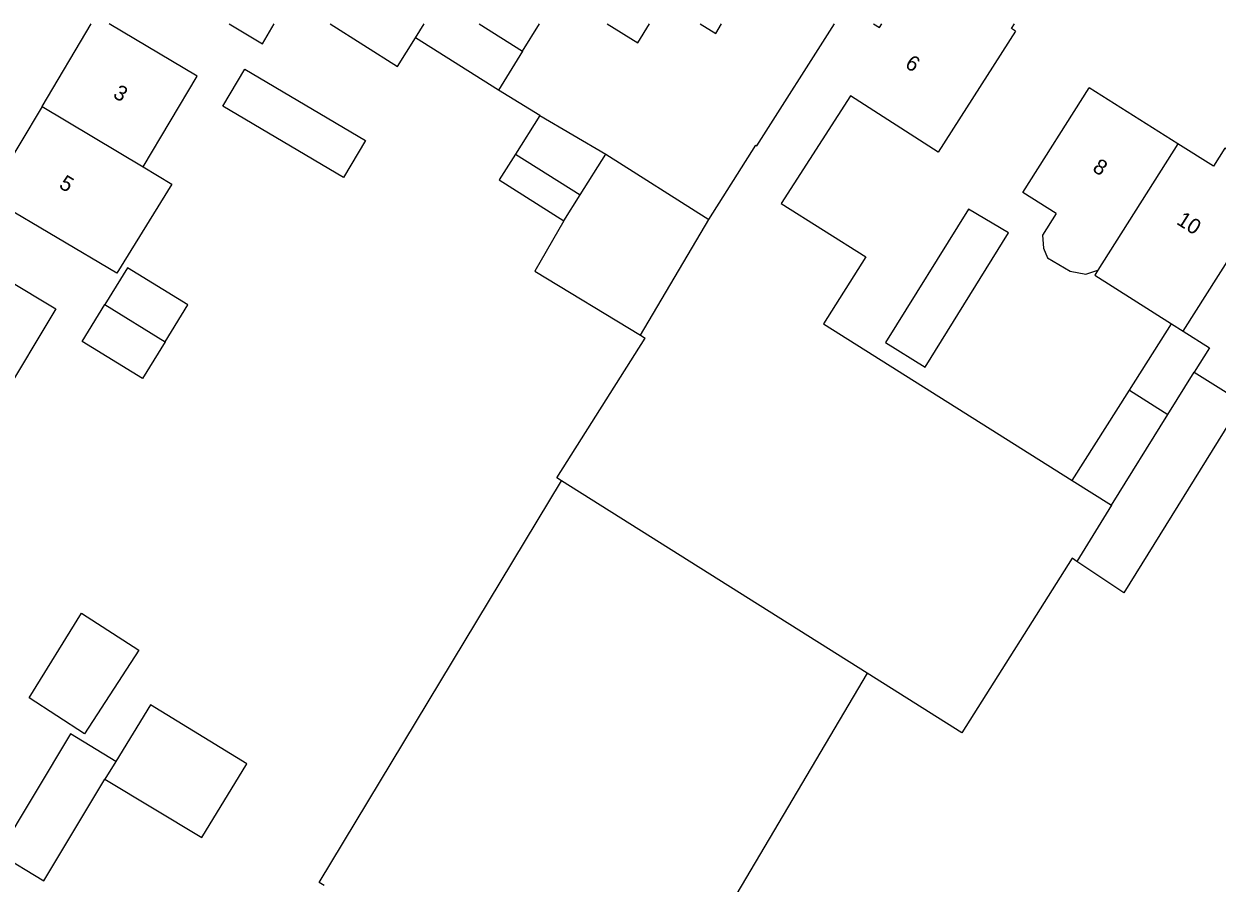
# Model space of a CAD drawing. Extents: x 136000 to 141000, y 400494 to 402006.
# Drawn here: x 137735.7 to 137813.8, y 401943.7 to 402000 of the extents above; entities that cross this region are included whole.
import ezdxf

# ---------------------------------------------------------------- set-up
doc = ezdxf.new("R2010")
doc.units = 0
for name, color, linetype in [('gg-afsc-erfafscheiding', 7, 'Continuous'), ('gg-anno-huisnummerreeks BGT', 7, 'Continuous'), ('gg-bbg-bijgebouw', 7, 'Continuous'), ('gg-bbg-gedigitaliseerde bebouwing', 7, 'Continuous'), ('gg-bbg-gedigitaliseerde bijgebouw', 7, 'Continuous'), ('gg-bbg-hoofdgebouw', 7, 'Continuous'), ('gg-bbg-luifel en loopbrug', 7, 'Continuous'), ('gg-bbg-tussenscheiding', 7, 'Continuous')]:
    doc.layers.add(name, color=color, linetype=linetype)

msp = doc.modelspace()

# ---------------------------------------------------------------- linework, layer by layer
at = {"layer": 'gg-afsc-erfafscheiding'}
msp.add_line((137769.454, 401994.005), (137766.748, 401995.661), dxfattribs=at)
at = {"layer": 'gg-bbg-bijgebouw'}
msp.add_line((137773.779, 401991.47), (137780.522, 401987.177), dxfattribs=at)
msp.add_lwpolyline([(137780.522, 401987.177), (137783.606, 401992.051), (137783.672, 401992.011)], dxfattribs=at)
at = {"layer": 'gg-bbg-gedigitaliseerde bebouwing'}
for p, q in [((137761.312, 401999.088), (137761.887, 402000)), ((137765.483, 402000), (137768.32, 401998.21)), ((137768.32, 401998.21), (137769.441, 402000)), ((137789.785, 401995.291), (137785.261, 401988.237)), ((137741.759, 401983.664), (137733.32, 401988.67)), ((137810.82, 401980.348), (137811.574, 401979.87)), ((137776.047, 401979.603), (137776.345, 401979.422)), ((137804.619, 401964.792), (137804.306, 401965.001)), ((137790.893, 401957.461), (137775.566, 401931.623))]:
    msp.add_line(p, q, dxfattribs=at)
for points in [[(137743.478, 401990.643), (137747.013, 401996.568), (137741.261, 402000)], [(137749.099, 402000), (137751.283, 401998.697), (137752.06, 402000)], [(137755.722, 402000), (137760.133, 401997.218), (137761.312, 401999.088)], [(137800.6, 401999.52), (137795.537, 401991.602), (137789.785, 401995.291)], [(137803.263, 401987.577), (137801.08, 401988.955), (137805.42, 401995.82)], [(137743.478, 401990.643), (137745.347, 401989.493), (137741.759, 401983.664)], [(137785.261, 401988.237), (137790.804, 401984.745), (137788.032, 401980.345), (137804.312, 401970.09)], [(137803.263, 401987.577), (137802.365, 401986.153), (137802.423, 401985.311), (137802.695, 401984.686), (137804.185, 401983.801), (137805.205, 401983.604), (137806.001, 401983.858)], [(137731.27, 401985.22), (137737.755, 401981.333), (137734.198, 401975.405)], [(137806.001, 401983.858), (137805.796, 401983.535), (137810.82, 401980.348)], [(137770.874, 401970.066), (137770.572, 401970.257), (137776.345, 401979.422)], [(137755.332, 401943.563), (137755.003, 401943.755), (137770.874, 401970.066)], [(137804.306, 401965.001), (137797.095, 401953.554), (137790.893, 401957.461)]]:
    msp.add_lwpolyline(points, dxfattribs=at)
at = {"layer": 'gg-bbg-gedigitaliseerde bijgebouw'}
for p, q in [((137769.454, 401994.005), (137767.855, 401991.467)), ((137769.454, 401994.005), (137773.779, 401991.47)), ((137767.855, 401991.467), (137772.087, 401988.798)), ((137771.017, 401987.108), (137772.087, 401988.798)), ((137810.58, 401974.404), (137812.306, 401977.182)), ((137804.312, 401970.09), (137808.062, 401976.001)), ((137808.062, 401976.001), (137810.58, 401974.404))]:
    msp.add_line(p, q, dxfattribs=at)
for points in [[(137758.036, 401992.362), (137756.604, 401989.937), (137748.696, 401994.605), (137750.127, 401997.03), (137758.036, 401992.362)], [(137792.095, 401979.128), (137794.677, 401977.523), (137800.142, 401986.317), (137797.523, 401987.863), (137792.095, 401979.128)], [(137771.017, 401987.108), (137769.117, 401983.804), (137776.047, 401979.603)], [(137744.914, 401979.178), (137746.401, 401981.594), (137742.449, 401984.026), (137740.962, 401981.611)], [(137744.914, 401979.178), (137743.427, 401976.763), (137739.475, 401979.195), (137740.962, 401981.611)], [(137812.306, 401977.182), (137815.446, 401975.232), (137807.689, 401962.743), (137804.619, 401964.792)], [(137739.433, 401961.407), (137743.187, 401958.974), (137739.64, 401953.502), (137736.012, 401955.854), (137739.433, 401961.407)], [(137740.966, 401950.53), (137747.315, 401946.711), (137750.265, 401951.538), (137743.964, 401955.389), (137741.68, 401951.687)], [(137741.68, 401951.687), (137738.714, 401953.499), (137733.998, 401945.658), (137736.963, 401943.875), (137740.966, 401950.53)]]:
    msp.add_lwpolyline(points, dxfattribs=at)
at = {"layer": 'gg-bbg-hoofdgebouw'}
for p, q in [((137736.855, 401994.595), (137740.08, 402000)), ((137783.672, 401992.011), (137788.758, 402000)), ((137800.335, 401999.689), (137800.532, 402000)), ((137800.6, 401999.52), (137800.335, 401999.689)), ((137811.235, 401992.15), (137805.42, 401995.82)), ((137736.855, 401994.595), (137733.32, 401988.67)), ((137813.561, 401990.682), (137811.235, 401992.15))]:
    msp.add_line(p, q, dxfattribs=at)
for points in [[(137779.957, 402000), (137780.971, 401999.376), (137781.355, 402000)], [(137791.306, 402000), (137791.684, 401999.76), (137791.837, 402000)], [(137811.574, 401979.87), (137817.789, 401989.667), (137814.31, 401991.868), (137813.561, 401990.682)]]:
    msp.add_lwpolyline(points, dxfattribs=at)
at = {"layer": 'gg-bbg-luifel en loopbrug'}
for p, q in [((137766.748, 401995.661), (137761.312, 401999.088)), ((137768.32, 401998.21), (137766.748, 401995.661)), ((137808.062, 401976.001), (137810.82, 401980.348))]:
    msp.add_line(p, q, dxfattribs=at)
for points in [[(137773.867, 402000), (137775.875, 401998.765), (137776.635, 402000)], [(137767.855, 401991.467), (137766.788, 401989.774), (137771.017, 401987.108)], [(137811.574, 401979.87), (137813.297, 401978.777), (137812.306, 401977.182)]]:
    msp.add_lwpolyline(points, dxfattribs=at)
at = {"layer": 'gg-bbg-tussenscheiding'}
for p, q in [((137736.855, 401994.595), (137743.478, 401990.643)), ((137772.087, 401988.798), (137773.779, 401991.47)), ((137811.235, 401992.15), (137806.001, 401983.858)), ((137776.047, 401979.603), (137780.522, 401987.177)), ((137740.962, 401981.611), (137744.914, 401979.178)), ((137806.892, 401968.465), (137810.58, 401974.404)), ((137790.893, 401957.461), (137770.874, 401970.066)), ((137804.312, 401970.09), (137806.892, 401968.465)), ((137806.892, 401968.465), (137804.619, 401964.792)), ((137741.68, 401951.687), (137740.966, 401950.53))]:
    msp.add_line(p, q, dxfattribs=at)

# ---------------------------------------------------------------- texts
at = {"layer": 'gg-anno-huisnummerreeks BGT'}
for s, rotation, p in [('6', 327.3, (137793.298, 401997.196)), ('3', 329.2, (137741.437, 401995.227)), ('8', 327.7, (137805.578, 401990.399)), ('5', 329.2, (137737.902, 401989.302)), ('10', 327.7, (137811.079, 401986.928))]:
    msp.add_text(s, height=1, rotation=rotation, dxfattribs=at).set_placement(p)

doc.saveas('drawing.dxf')
